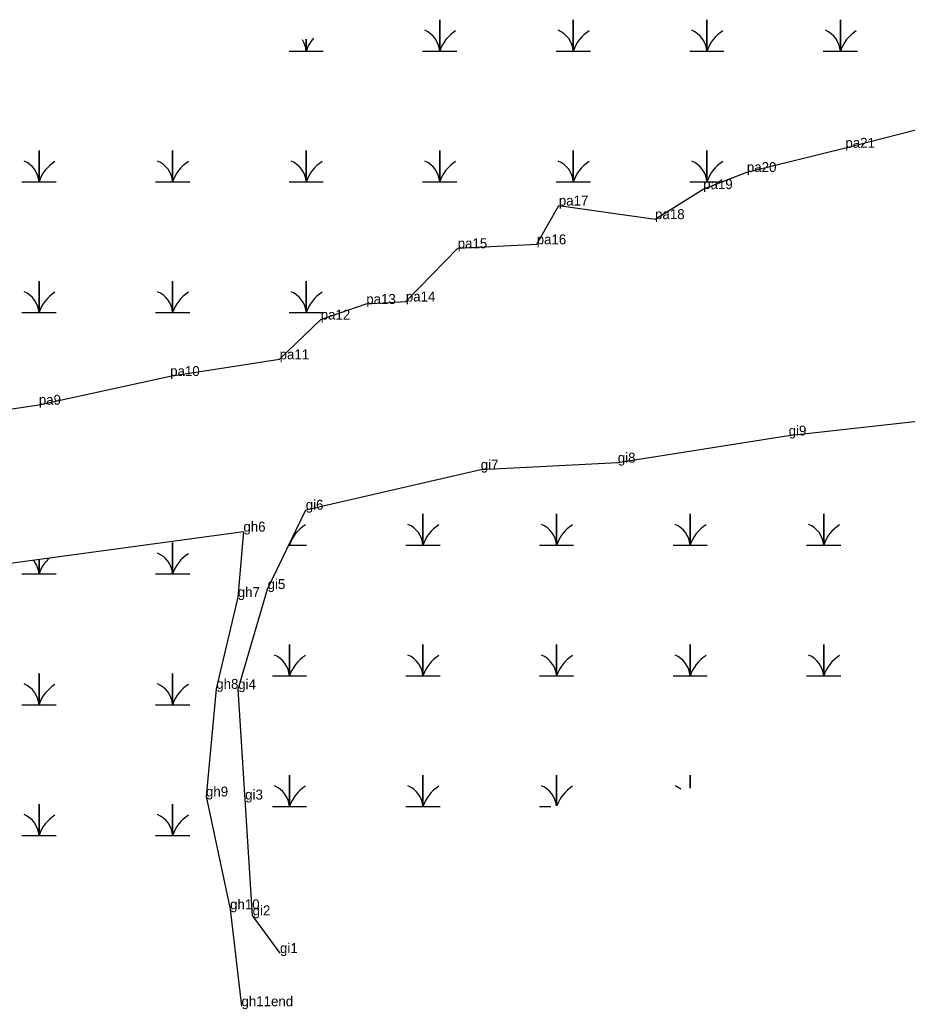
# Model space of a CAD drawing. Extents: x 2072529 to 2268796, y 436423 to 470406.
# Drawn here: x 2186459.1 to 2186906, y 453165.2 to 453663.2 of the extents above; entities that cross this region are included whole.
import ezdxf

# ---------------------------------------------------------------- set-up
doc = ezdxf.new("R2010")
doc.units = 0
for name, color, linetype in [('Exist Environmental Wetland Boundary', 7, 'Continuous'), ('Exist Environmental Wetland Boundary Cogo Comment', 7, 'Continuous'), ('Exist Hydro Swamp or Marsh', 7, 'Continuous'), ('Old_Level_20', 7, 'Continuous')]:
    doc.layers.add(name, color=color, linetype=linetype)

msp = doc.modelspace()

# ---------------------------------------------------------------- linework, layer by layer
at = {"layer": 'Exist Environmental Wetland Boundary'}
for points in [[(2186136.42, 453345.7), (2186148.19, 453380.57), (2186156.47, 453404.68), (2186186.24, 453405.63), (2186223.09, 453417.02), (2186271.52, 453419.43), (2186339.88, 453435.54), (2186405.98, 453458.03), (2186447.19, 453466.2), (2186468.72, 453469.48), (2186534.87, 453483.93), (2186589.98, 453492.33), (2186610.66, 453512.33), (2186633.62, 453520.2), (2186653.53, 453521.44), (2186679.64, 453548.24), (2186719.43, 453550.22), (2186730.56, 453569.74), (2186779.02, 453562.9), (2186803.26, 453578.02), (2186825.25, 453586.6), (2186874.86, 453598.82), (2186933.88, 453613.88)], [(2186590.17, 453193.44), (2186576.37, 453212.42), (2186572.64, 453270.73), (2186569.12, 453326.29), (2186583.92, 453376.7), (2186603.13, 453416.61), (2186691.24, 453436.8), (2186760.27, 453440.34), (2186846.29, 453453.96), (2186976.12, 453468.4), (2187077.3, 453472.28), (2187161.36, 453477.08), (2187247.26, 453476.05), (2187301.03, 453490.02), (2187372.89, 453494.83), (2187437.13, 453491.21), (2187462.85, 453481.82), (2187471.15, 453496.67), (2187468.82, 453511.58)], [(2186136.42, 453345.7), (2186155.01, 453329.55), (2186221.66, 453354.39), (2186357.81, 453373.31), (2186429.47, 453386.36), (2186571.75, 453405.62), (2186568.89, 453372.66), (2186558.07, 453326.45), (2186552.91, 453272.26), (2186565.03, 453215.48), (2186570.77, 453166.7)]]:
    msp.add_lwpolyline(points, dxfattribs=at)
at = {"layer": 'Exist Hydro Swamp or Marsh'}
for points in [[(2186661.98, 453647.47), (2186670.58, 453647.47), (2186670.58, 453663.21)], [(2186670.58, 453663.21), (2186670.58, 453647.47), (2186679.19, 453647.47)], [(2186729.23, 453647.47), (2186737.83, 453647.47), (2186737.83, 453663.25), (2186737.83, 453647.47), (2186746.44, 453647.47)], [(2186796.48, 453647.47), (2186805.08, 453647.47), (2186805.08, 453663.25), (2186805.08, 453647.47), (2186813.69, 453647.47)], [(2186863.73, 453647.47), (2186872.33, 453647.47), (2186872.33, 453663.25), (2186872.33, 453647.47), (2186880.94, 453647.47)], [(2186594.73, 453647.47), (2186603.33, 453647.47), (2186603.33, 453653.44)], [(2186603.33, 453653.44), (2186603.33, 453647.47), (2186611.94, 453647.47)], [(2186460.23, 453581.67), (2186468.83, 453581.67), (2186468.83, 453597.45), (2186468.83, 453581.67), (2186477.44, 453581.67)], [(2186527.48, 453581.67), (2186536.08, 453581.67), (2186536.08, 453597.45), (2186536.08, 453581.67), (2186544.69, 453581.67)], [(2186594.73, 453581.67), (2186603.33, 453581.67), (2186603.33, 453597.45), (2186603.33, 453581.67), (2186611.94, 453581.67)], [(2186661.98, 453581.67), (2186670.58, 453581.67), (2186670.58, 453597.45), (2186670.58, 453581.67), (2186679.19, 453581.67)], [(2186729.23, 453581.67), (2186737.83, 453581.67), (2186737.83, 453597.45), (2186737.83, 453581.67), (2186746.44, 453581.67)], [(2186796.48, 453581.67), (2186805.08, 453581.67), (2186805.08, 453597.45), (2186805.08, 453581.67), (2186812.61, 453581.67)], [(2186460.23, 453515.87), (2186468.83, 453515.87), (2186468.83, 453531.65), (2186468.83, 453515.87), (2186477.44, 453515.87)], [(2186527.48, 453515.87), (2186536.08, 453515.87), (2186536.08, 453531.65), (2186536.08, 453515.87), (2186544.69, 453515.87)], [(2186594.73, 453515.87), (2186603.33, 453515.87), (2186603.33, 453531.65), (2186603.33, 453515.87), (2186611.94, 453515.87)], [(2186653.57, 453398.77), (2186662.17, 453398.77), (2186662.17, 453414.55), (2186662.17, 453398.77), (2186670.77, 453398.77)], [(2186720.82, 453398.77), (2186729.42, 453398.77), (2186729.42, 453414.55), (2186729.42, 453398.77), (2186738.02, 453398.77)], [(2186788.07, 453398.77), (2186796.67, 453398.77), (2186796.67, 453414.55), (2186796.67, 453398.77), (2186805.27, 453398.77)], [(2186855.32, 453398.77), (2186863.92, 453398.77), (2186863.92, 453414.55), (2186863.92, 453398.77), (2186872.52, 453398.77)], [(2186527.48, 453384.27), (2186536.08, 453384.27), (2186536.08, 453400.05), (2186536.08, 453384.27), (2186544.69, 453384.27)], [(2186594.54, 453398.77), (2186594.92, 453398.77), (2186594.92, 453399.56)], [(2186594.92, 453399.56), (2186594.92, 453398.77), (2186603.52, 453398.77)], [(2186460.23, 453384.27), (2186468.83, 453384.27), (2186468.83, 453391.69)], [(2186468.83, 453391.69), (2186468.83, 453384.27), (2186477.44, 453384.27)], [(2186586.32, 453332.97), (2186594.92, 453332.97), (2186594.92, 453348.75), (2186594.92, 453332.97), (2186603.52, 453332.97)], [(2186653.57, 453332.97), (2186662.17, 453332.97), (2186662.17, 453348.75), (2186662.17, 453332.97), (2186670.77, 453332.97)], [(2186720.82, 453332.97), (2186729.42, 453332.97), (2186729.42, 453348.75), (2186729.42, 453332.97), (2186738.02, 453332.97)], [(2186788.07, 453332.97), (2186796.67, 453332.97), (2186796.67, 453348.75), (2186796.67, 453332.97), (2186805.27, 453332.97)], [(2186855.32, 453332.97), (2186863.92, 453332.97), (2186863.92, 453348.75), (2186863.92, 453332.97), (2186872.52, 453332.97)], [(2186460.23, 453318.47), (2186468.83, 453318.47), (2186468.83, 453334.25), (2186468.83, 453318.47), (2186477.44, 453318.47)], [(2186527.48, 453318.47), (2186536.08, 453318.47), (2186536.08, 453334.25), (2186536.08, 453318.47), (2186544.69, 453318.47)], [(2186586.32, 453267.17), (2186594.92, 453267.17), (2186594.92, 453282.95), (2186594.92, 453267.17), (2186603.52, 453267.17)], [(2186653.57, 453267.17), (2186662.17, 453267.17), (2186662.17, 453282.95), (2186662.17, 453267.17), (2186670.77, 453267.17)], [(2186729.42, 453267.55), (2186729.42, 453282.95), (2186729.42, 453267.55)], [(2186796.67, 453276.46), (2186796.67, 453282.95), (2186796.67, 453276.46)], [(2186460.23, 453252.67), (2186468.83, 453252.67), (2186468.83, 453268.45), (2186468.83, 453252.67), (2186477.44, 453252.67)], [(2186527.48, 453252.67), (2186536.08, 453252.67), (2186536.08, 453268.45), (2186536.08, 453252.67), (2186544.69, 453252.67)], [(2186720.82, 453267.17), (2186726.62, 453267.17)]]:
    msp.add_lwpolyline(points, dxfattribs=at)
for centre, radius, start, end in [((2186658.32, 453646.58), 12.3, 4.1403, 67.535), ((2186688.83, 453641.41), 19.22, 122.1274, 161.6222), ((2186725.57, 453646.58), 12.3, 4.1403, 67.535), ((2186756.08, 453641.41), 19.22, 122.1274, 161.6222), ((2186792.82, 453646.58), 12.3, 4.1403, 67.535), ((2186823.33, 453641.41), 19.22, 122.1274, 161.6222), ((2186860.07, 453646.58), 12.3, 4.1403, 67.535), ((2186890.58, 453641.41), 19.22, 122.1274, 161.6222), ((2186591.07, 453646.58), 12.3, 4.1403, 32.3279), ((2186621.58, 453641.41), 19.22, 139.0897, 161.6222), ((2186456.57, 453580.78), 12.3, 4.1403, 67.535), ((2186487.08, 453575.61), 19.22, 122.1274, 161.6222), ((2186523.82, 453580.78), 12.3, 4.1403, 67.535), ((2186554.33, 453575.61), 19.22, 122.1274, 161.6222), ((2186591.07, 453580.78), 12.3, 4.1403, 67.535), ((2186621.58, 453575.61), 19.22, 122.1274, 161.6222), ((2186658.32, 453580.78), 12.3, 4.1403, 67.535), ((2186688.83, 453575.61), 19.22, 122.1274, 161.6222), ((2186725.57, 453580.78), 12.3, 4.1403, 67.535), ((2186756.08, 453575.61), 19.22, 122.1274, 161.6222), ((2186792.82, 453580.78), 12.3, 4.1403, 67.535), ((2186823.33, 453575.61), 19.22, 122.1274, 161.6222), ((2186456.57, 453514.98), 12.3, 4.1403, 67.535), ((2186523.82, 453514.98), 12.3, 4.1403, 67.535), ((2186591.07, 453514.98), 12.3, 4.1403, 67.535), ((2186487.08, 453509.81), 19.22, 122.1274, 161.6222), ((2186554.33, 453509.81), 19.22, 122.1274, 161.6222), ((2186621.58, 453509.81), 19.22, 122.1274, 161.6222), ((2186613.16, 453392.71), 19.22, 122.1274, 161.6222), ((2186649.9, 453397.88), 12.3, 4.1403, 67.535), ((2186680.41, 453392.71), 19.22, 122.1274, 161.6222), ((2186717.15, 453397.88), 12.3, 4.1403, 67.535), ((2186747.66, 453392.71), 19.22, 122.1274, 161.6222), ((2186784.4, 453397.88), 12.3, 4.1403, 67.535), ((2186814.91, 453392.71), 19.22, 122.1274, 161.6222), ((2186851.65, 453397.88), 12.3, 4.1403, 67.535), ((2186882.16, 453392.71), 19.22, 122.1274, 161.6222), ((2186582.65, 453397.88), 12.3, 4.1403, 7.2311), ((2186487.08, 453378.21), 19.22, 132.3847, 161.6222), ((2186523.82, 453383.38), 12.3, 4.1403, 67.535), ((2186554.33, 453378.21), 19.22, 122.1274, 161.6222), ((2186456.57, 453383.38), 12.3, 4.1403, 40.1122), ((2186582.65, 453332.08), 12.3, 4.1403, 67.535), ((2186613.16, 453326.91), 19.22, 122.1274, 161.6222), ((2186649.9, 453332.08), 12.3, 4.1403, 67.535), ((2186680.41, 453326.91), 19.22, 122.1274, 161.6222), ((2186717.15, 453332.08), 12.3, 4.1403, 67.535), ((2186747.66, 453326.91), 19.22, 122.1274, 161.6222), ((2186784.4, 453332.08), 12.3, 4.1403, 67.535), ((2186814.91, 453326.91), 19.22, 122.1274, 161.6222), ((2186851.65, 453332.08), 12.3, 4.1403, 67.535), ((2186882.16, 453326.91), 19.22, 122.1274, 161.6222), ((2186456.57, 453317.58), 12.3, 4.1403, 67.535), ((2186487.08, 453312.41), 19.22, 122.1274, 161.6222), ((2186523.82, 453317.58), 12.3, 4.1403, 67.535), ((2186554.33, 453312.41), 19.22, 122.1274, 161.6222), ((2186582.65, 453266.28), 12.3, 4.1403, 67.535), ((2186613.16, 453261.11), 19.22, 122.1274, 161.6222), ((2186649.9, 453266.28), 12.3, 4.1403, 67.535), ((2186680.41, 453261.11), 19.22, 122.1274, 161.6222), ((2186717.15, 453266.28), 12.3, 5.9125, 67.535), ((2186747.66, 453261.11), 19.22, 122.1274, 160.3533), ((2186784.4, 453266.28), 12.3, 51.4009, 67.535), ((2186456.57, 453251.78), 12.3, 4.1403, 67.535), ((2186487.08, 453246.61), 19.22, 122.1274, 161.6222), ((2186523.82, 453251.78), 12.3, 4.1403, 67.535), ((2186554.33, 453246.61), 19.22, 122.1274, 161.6222)]:
    msp.add_arc(centre, radius, start, end, dxfattribs=at)
at = {"layer": 'Old_Level_20'}
for p, q in [((2186874.86, 453598.82), (2186874.86, 453598.82)), ((2186825.25, 453586.6), (2186825.25, 453586.6)), ((2186803.26, 453578.02), (2186803.26, 453578.02)), ((2186730.56, 453569.74), (2186730.56, 453569.74)), ((2186779.02, 453562.9), (2186779.02, 453562.9)), ((2186679.64, 453548.24), (2186679.64, 453548.24)), ((2186719.43, 453550.22), (2186719.43, 453550.22)), ((2186653.53, 453521.44), (2186653.53, 453521.44)), ((2186633.62, 453520.2), (2186633.62, 453520.2)), ((2186610.66, 453512.33), (2186610.66, 453512.33)), ((2186589.98, 453492.33), (2186589.98, 453492.33)), ((2186534.87, 453483.93), (2186534.87, 453483.93)), ((2186468.72, 453469.48), (2186468.72, 453469.48)), ((2186846.29, 453453.96), (2186846.29, 453453.96)), ((2186691.24, 453436.8), (2186691.24, 453436.8)), ((2186760.27, 453440.34), (2186760.27, 453440.34)), ((2186603.13, 453416.61), (2186603.13, 453416.61)), ((2186571.75, 453405.62), (2186571.75, 453405.62)), ((2186568.89, 453372.66), (2186568.89, 453372.66)), ((2186583.92, 453376.7), (2186583.92, 453376.7)), ((2186558.07, 453326.45), (2186558.07, 453326.45)), ((2186569.12, 453326.29), (2186569.12, 453326.29)), ((2186552.91, 453272.26), (2186552.91, 453272.26)), ((2186572.64, 453270.73), (2186572.64, 453270.73)), ((2186565.03, 453215.48), (2186565.03, 453215.48)), ((2186576.37, 453212.42), (2186576.37, 453212.42)), ((2186590.17, 453193.44), (2186590.17, 453193.44)), ((2186570.77, 453166.7), (2186570.77, 453166.7))]:
    msp.add_line(p, q, dxfattribs=at)

# ---------------------------------------------------------------- texts
at = {"layer": 'Exist Environmental Wetland Boundary Cogo Comment'}
for s, p in [('pa21', (2186874.86, 453598.82)), ('pa20', (2186825.25, 453586.6)), ('pa19', (2186803.26, 453578.02)), ('pa17', (2186730.56, 453569.74)), ('pa18', (2186779.02, 453562.9)), ('pa15', (2186679.64, 453548.24)), ('pa16', (2186719.43, 453550.22)), ('pa14', (2186653.53, 453521.44)), ('pa13', (2186633.62, 453520.2)), ('pa12', (2186610.66, 453512.33)), ('pa11', (2186589.98, 453492.33)), ('pa10', (2186534.87, 453483.93)), ('pa9', (2186468.72, 453469.48)), ('gi9', (2186846.29, 453453.96)), ('gi7', (2186691.24, 453436.8)), ('gi8', (2186760.27, 453440.34)), ('gi6', (2186603.13, 453416.61)), ('gh6', (2186571.75, 453405.62)), ('gi5', (2186583.92, 453376.7)), ('gh7', (2186568.89, 453372.66)), ('gh8', (2186558.07, 453326.45)), ('gi4', (2186569.12, 453326.29)), ('gh9', (2186552.91, 453272.26)), ('gi3', (2186572.64, 453270.73)), ('gh10', (2186565.03, 453215.48)), ('gi2', (2186576.37, 453212.42)), ('gi1', (2186590.17, 453193.44)), ('gh11end', (2186570.77, 453166.7))]:
    msp.add_text(s, height=5, dxfattribs=at).set_placement(p)

doc.saveas('drawing.dxf')
